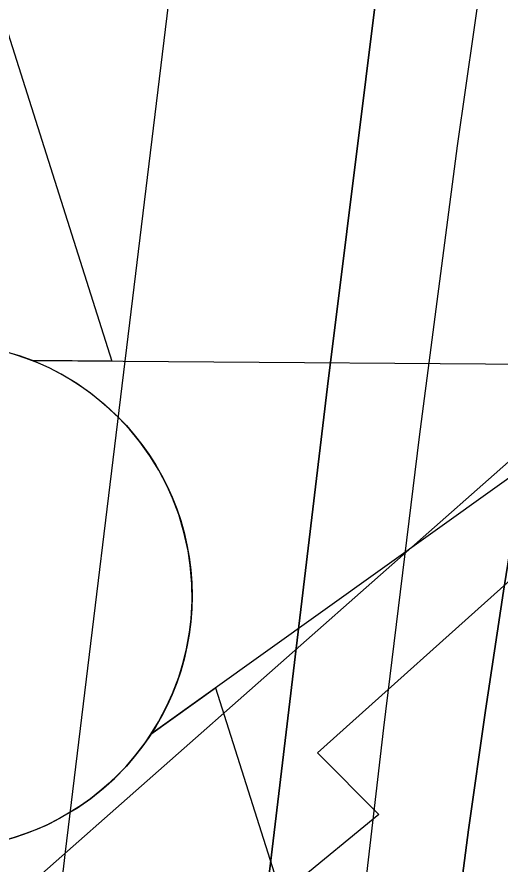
# Model space of a CAD drawing. Extents: x 3313447 to 3351316, y 703786 to 729172.
# Drawn here: x 3324769.8 to 3324828, y 721968.4 to 722070.5 of the extents above; entities that cross this region are included whole.
import ezdxf

# ---------------------------------------------------------------- set-up
doc = ezdxf.new("R2010")
doc.units = 0
for name, color, linetype in [('V-CHAN-DOCK', 7, 'Continuous'), ('V-CHAN-NAID', 7, 'Continuous'), ('V-TOPO-DPTH', 7, 'Continuous'), ('V-TOPO-MINR', 7, 'Continuous')]:
    doc.layers.add(name, color=color, linetype=linetype)

msp = doc.modelspace()

# ---------------------------------------------------------------- linework, layer by layer
at = {"layer": 'V-CHAN-DOCK'}
for p, q in [((3324754.95, 721951.48), (3325084.61, 722242.54)), ((3324864.52, 722034.25), (3324806.01, 721981.78)), ((3324806.01, 721981.78), (3324813.39, 721974.35)), ((3324813.39, 721974.35), (3324779.6, 721946.49))]:
    msp.add_line(p, q, dxfattribs=at)
at = {"layer": 'V-CHAN-NAID'}
for points in [[(3324749.46, 722029.24), (3324739.87, 722029.31), (3324761, 722092.79), (3324781.22, 722029.01), (3324771.64, 722029.08), (3324770.06, 722029.66), (3324767.96, 722030.28), (3324765.92, 722030.73), (3324763.89, 722031.04), (3324762.72, 722031.15), (3324761.19, 722031.23), (3324759.46, 722031.23), (3324758.09, 722031.16), (3324756.19, 722030.96), (3324754.82, 722030.74), (3324753.04, 722030.36), (3324751.51, 722029.94), (3324750.48, 722029.61)], [(3324771.64, 722029.08), (3324848.13, 722028.54), (3324785.92, 721984.02), (3324786.84, 721985.51), (3324787.81, 721987.35), (3324788.53, 721988.94), (3324789.27, 721990.89), (3324789.81, 721992.68), (3324790.21, 721994.32), (3324790.57, 721996.33), (3324790.76, 721997.9), (3324790.88, 722000.11), (3324790.85, 722002.17), (3324790.66, 722004.39), (3324790.4, 722006.15), (3324789.91, 722008.38), (3324789.27, 722010.52), (3324788.52, 722012.5), (3324787.87, 722013.94), (3324786.86, 722015.86), (3324785.8, 722017.58), (3324784.59, 722019.28), (3324783.32, 722020.82), (3324782.05, 722022.19), (3324780.42, 722023.72), (3324778.68, 722025.13), (3324776.99, 722026.31), (3324775.11, 722027.44), (3324773.64, 722028.2)], [(3324785.92, 721984.02), (3324793.72, 721989.6), (3324813.94, 721925.82), (3324760.1, 721965.53), (3324767.89, 721971.11), (3324769.56, 721971.59), (3324771.17, 721972.15), (3324773.33, 721973.06), (3324775.06, 721973.95), (3324776.93, 721975.06), (3324778.67, 721976.27), (3324780.22, 721977.52), (3324781.51, 721978.68), (3324782.89, 721980.1), (3324784.1, 721981.51), (3324785.22, 721982.98)]]:
    msp.add_lwpolyline(points, close=True, dxfattribs=at)
msp.add_circle((3324760.35, 722000.71), 30.54, dxfattribs=at)
at = {"layer": 'V-TOPO-DPTH'}
for points in [[(3324743.37, 721453.18), (3324748.86, 721619.07), (3324750.87, 721668.3), (3324753.39, 721717.49), (3324756.67, 721766.65), (3324760.46, 721815.77), (3324764.03, 721857.91), (3324766.57, 721885.92), (3324769.3, 721913.91), (3324772.35, 721941.87), (3324775.6, 721969.81), (3324792.92, 722112.04), (3324805.05, 722211.06), (3324817.25, 722310.08), (3324829.58, 722409.08), (3324841.98, 722508.08), (3324865.21, 722692.51), (3324869.16, 722724.95)], [(3324743.37, 721453.18), (3324748.86, 721619.07), (3324750.87, 721668.3), (3324753.39, 721717.49), (3324756.67, 721766.65), (3324760.46, 721815.77), (3324764.03, 721857.91), (3324766.57, 721885.92), (3324769.3, 721913.91), (3324772.35, 721941.87), (3324775.6, 721969.81), (3324792.92, 722112.04), (3324805.05, 722211.06), (3324817.25, 722310.08), (3324829.58, 722409.08), (3324841.98, 722508.08), (3324865.21, 722692.51), (3324869.16, 722724.95)], [(3324950.4, 722707.95), (3324936.06, 722620.07), (3324924.65, 722551.23), (3324913, 722482.43), (3324901, 722413.68), (3324888.77, 722344.98), (3324851.97, 722141.29), (3324846.98, 722113.21), (3324842.12, 722085.11), (3324837.43, 722056.98), (3324832.85, 722028.84), (3324828.46, 722001.28), (3324826.27, 721986.88), (3324824.21, 721972.47), (3324822.35, 721958.02), (3324820.61, 721943.56), (3324818.21, 721922.27), (3324817.8, 721918.44), (3324817.41, 721914.61), (3324817.05, 721910.77), (3324816.73, 721906.94), (3324787.02, 721538.21), (3324785.31, 721515.09)], [(3324950.4, 722707.95), (3324936.06, 722620.07), (3324924.65, 722551.23), (3324913, 722482.43), (3324901, 722413.68), (3324888.77, 722344.98), (3324851.97, 722141.29), (3324846.98, 722113.21), (3324842.12, 722085.11), (3324837.43, 722056.98), (3324832.85, 722028.84), (3324828.46, 722001.28), (3324826.27, 721986.88), (3324824.21, 721972.47), (3324822.35, 721958.02), (3324820.61, 721943.56), (3324818.21, 721922.27), (3324817.8, 721918.44), (3324817.41, 721914.61), (3324817.05, 721910.77), (3324816.73, 721906.94), (3324787.02, 721538.21), (3324785.31, 721515.09)], [(3324764.32, 721501.15), (3324766.48, 721552.2), (3324769.14, 721603.22), (3324772.53, 721654.2), (3324776.42, 721705.15), (3324791.28, 721883.23), (3324792.66, 721898.76), (3324794.15, 721914.27), (3324795.81, 721929.77), (3324797.57, 721945.26), (3324807.21, 722025.97), (3324814.16, 722081.76), (3324821.48, 722137.5), (3324829.38, 722193.16), (3324837.65, 722248.78), (3324887.09, 722570.05), (3324890.56, 722592.22), (3324894.11, 722614.37), (3324897.78, 722636.5), (3324901.52, 722658.62), (3324904.43, 722675.58), (3324906.72, 722689.22), (3324908.94, 722702.88)], [(3324908.94, 722702.88), (3324906.72, 722689.22), (3324904.43, 722675.58), (3324901.52, 722658.62), (3324897.78, 722636.5), (3324894.11, 722614.37), (3324890.56, 722592.22), (3324887.09, 722570.05), (3324837.65, 722248.78), (3324829.38, 722193.16), (3324821.48, 722137.5), (3324814.16, 722081.76), (3324807.21, 722025.97), (3324797.57, 721945.26), (3324795.81, 721929.77), (3324794.15, 721914.27), (3324792.66, 721898.76), (3324791.28, 721883.23), (3324776.42, 721705.15), (3324772.53, 721654.2), (3324769.14, 721603.22), (3324766.48, 721552.2), (3324764.32, 721501.15)]]:
    msp.add_lwpolyline(points, dxfattribs=at)
at = {"layer": 'V-TOPO-MINR'}
for points in [[(3324743.37, 721453.18), (3324748.86, 721619.07), (3324750.87, 721668.3), (3324753.39, 721717.49), (3324756.67, 721766.65), (3324760.46, 721815.77), (3324764.03, 721857.91), (3324766.57, 721885.92), (3324769.3, 721913.91), (3324772.35, 721941.87), (3324775.6, 721969.81), (3324792.92, 722112.04), (3324805.05, 722211.06), (3324817.25, 722310.08), (3324829.58, 722409.08), (3324841.98, 722508.08), (3324865.21, 722692.51), (3324869.16, 722724.95)], [(3324785.31, 721515.09), (3324787.02, 721538.21), (3324816.73, 721906.94), (3324817.05, 721910.77), (3324817.41, 721914.61), (3324817.8, 721918.44), (3324818.21, 721922.27), (3324820.61, 721943.56), (3324822.35, 721958.02), (3324824.21, 721972.47), (3324826.27, 721986.88), (3324828.46, 722001.28), (3324832.85, 722028.84), (3324837.43, 722056.98), (3324842.12, 722085.11), (3324846.98, 722113.21), (3324851.97, 722141.29), (3324888.77, 722344.98), (3324901, 722413.68), (3324913, 722482.43), (3324924.65, 722551.23), (3324936.06, 722620.07), (3324950.4, 722707.95)], [(3324764.32, 721501.15), (3324766.48, 721552.2), (3324769.14, 721603.22), (3324772.53, 721654.2), (3324776.42, 721705.15), (3324791.28, 721883.23), (3324792.66, 721898.76), (3324794.15, 721914.27), (3324795.81, 721929.77), (3324797.57, 721945.26), (3324807.21, 722025.97), (3324814.16, 722081.76), (3324821.48, 722137.5), (3324829.38, 722193.16), (3324837.65, 722248.78), (3324887.09, 722570.05), (3324890.56, 722592.22), (3324894.11, 722614.37), (3324897.78, 722636.5), (3324901.52, 722658.62), (3324904.43, 722675.58), (3324906.72, 722689.22), (3324908.94, 722702.88)], [(3324774.56, 721510.23), (3324776.5, 721547.22), (3324778.95, 721584.19), (3324781.73, 721621.13), (3324804.28, 721895.33), (3324805.11, 721904.89), (3324806.01, 721914.45), (3324807.01, 721923.99), (3324808.07, 721933.54), (3324814.03, 721984.77), (3324818.33, 722019.89), (3324822.9, 722054.98), (3324827.9, 722090)]]:
    msp.add_lwpolyline(points, dxfattribs=at)

doc.saveas('drawing.dxf')
